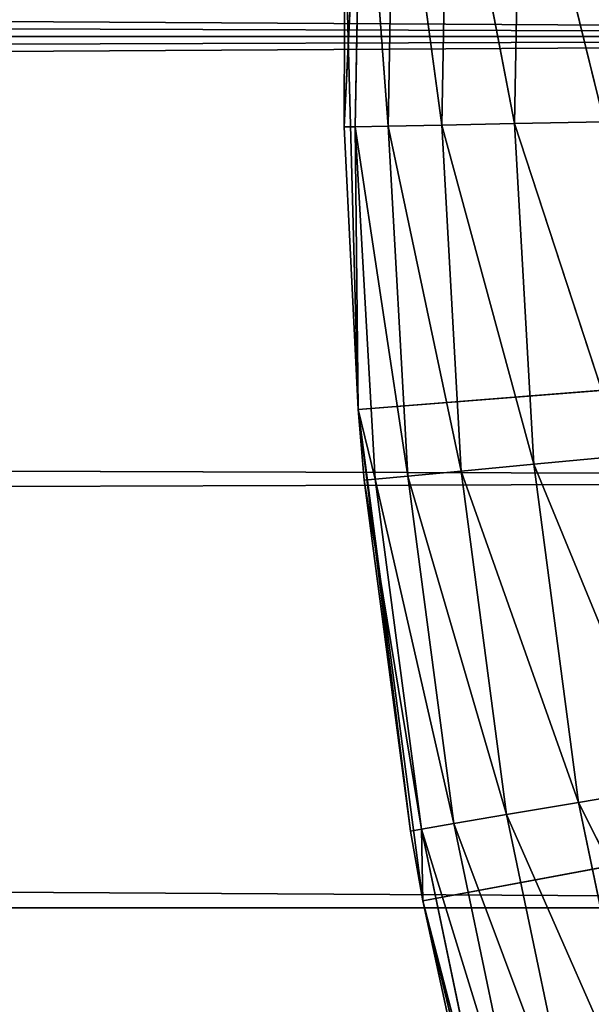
# Model space of a CAD drawing. Extents: x 0.1 to 25.1, y 0 to 8.
# Tile 486 of 582: x 22.4358 to 22.5143, y 2.0427 to 2.178. Entities that reach past the tile are written whole.
import ezdxf

# ---------------------------------------------------------------- set-up
doc = ezdxf.new("R2010")
doc.units = 0
doc.header["$LTSCALE"] = 2.54
doc.layers.get('0').update_dxf_attribs({"color": 13, "linetype": 'CONTINUOUS'})

# ---------------------------------------------------------------- blocks, each defined once
blk = doc.blocks.new('P__KA__AZIENKOWA_DOCIA_25C')
at = {"color": 0}
for p, q in [((2.45916, 2.29536, 29.5), (22.78026, 2.17566, 29.5)), ((2.45916, 2.29536, 29.5), (22.78026, 2.17566, 29.5)), ((2.47495, 2.23643, 29.5), (22.78026, 2.17566, 29.5)), ((2.47495, 2.23643, 29.5), (22.78026, 2.17566, 29.5)), ((22.48038, 2.16324, 28.95), (22.48279, 2.21176, 28.93264)), ((22.48038, 2.16324, 28.95), (22.48279, 2.21176, 28.93264)), ((22.4819, 2.16327, 28.93264), (22.48279, 2.21176, 28.93264)), ((22.4819, 2.16327, 28.93264), (22.48279, 2.21176, 28.93264)), ((22.48641, 2.16336, 28.9158), (22.48279, 2.21176, 28.93264)), ((22.48641, 2.16336, 28.9158), (22.48279, 2.21176, 28.93264)), ((22.48641, 2.16336, 28.9158), (22.48729, 2.21151, 28.9158)), ((22.48641, 2.16336, 28.9158), (22.48729, 2.21151, 28.9158)), ((22.49378, 2.1635, 28.9), (22.48729, 2.21151, 28.9158)), ((22.49378, 2.1635, 28.9), (22.48729, 2.21151, 28.9158)), ((22.49378, 2.1635, 28.9), (22.49465, 2.2111, 28.9)), ((22.49378, 2.1635, 28.9), (22.49465, 2.2111, 28.9)), ((22.50378, 2.16369, 28.88572), (22.49465, 2.2111, 28.9)), ((22.50378, 2.16369, 28.88572), (22.49465, 2.2111, 28.9)), ((22.50378, 2.16369, 28.88572), (22.50463, 2.21054, 28.88572)), ((22.50378, 2.16369, 28.88572), (22.50463, 2.21054, 28.88572)), ((22.5161, 2.16393, 28.87339), (22.50463, 2.21054, 28.88572)), ((22.5161, 2.16393, 28.87339), (22.50463, 2.21054, 28.88572)), ((22.48048, 2.19241, 29.35), (22.48038, 2.16324, 28.95)), ((22.48048, 2.19241, 29.35), (22.48038, 2.16324, 28.95)), ((22.48048, 2.19241, 28.95), (22.48038, 2.16324, 28.95)), ((22.48048, 2.19241, 28.95), (22.48038, 2.16324, 28.95)), ((22.48229, 2.1244, 29.35), (22.48048, 2.19241, 29.35)), ((22.48229, 2.1244, 29.35), (22.48048, 2.19241, 29.35)), ((22.78026, 2.17566, 29.35), (2.45916, 2.05595, 29.35)), ((22.78026, 2.17566, 29.35), (2.45916, 2.05595, 29.35)), ((22.78026, 2.17566, 29.35), (2.47495, 2.11488, 29.35)), ((22.78026, 2.17566, 29.35), (2.47495, 2.11488, 29.35)), ((22.80137, 2.05595, 29.5), (2.48026, 2.17566, 29.5)), ((22.80137, 2.05595, 29.5), (2.48026, 2.17566, 29.5)), ((22.78558, 2.11488, 29.5), (2.48026, 2.17566, 29.5)), ((22.78558, 2.11488, 29.5), (2.48026, 2.17566, 29.5)), ((22.78026, 2.17566, 29.5), (2.48026, 2.17566, 29.5)), ((22.78026, 2.17566, 29.5), (2.48026, 2.17566, 29.5)), ((22.78026, 2.17566, 29.35), (2.48026, 2.17566, 29.35)), ((22.78026, 2.17566, 29.35), (2.48026, 2.17566, 29.35)), ((22.48229, 2.1244, 29.35), (23.13026, 2.17566, 29.35)), ((22.48229, 2.1244, 29.35), (23.13026, 2.17566, 29.35)), ((23.13026, 2.17566, 29.35), (22.4912, 2.05695, 29.35)), ((23.13026, 2.17566, 29.35), (22.4912, 2.05695, 29.35)), ((22.48038, 2.16324, 28.95), (22.4819, 2.16327, 28.93264)), ((22.48038, 2.16324, 28.95), (22.4819, 2.16327, 28.93264)), ((22.48229, 2.1244, 29.35), (22.48038, 2.16324, 28.95)), ((22.48038, 2.16324, 28.95), (22.48229, 2.1244, 28.95)), ((22.48229, 2.1244, 29.35), (22.48038, 2.16324, 28.95)), ((22.48038, 2.16324, 28.95), (22.48229, 2.1244, 28.95)), ((22.48641, 2.16336, 28.9158), (22.4819, 2.16327, 28.93264)), ((22.48641, 2.16336, 28.9158), (22.4819, 2.16327, 28.93264)), ((22.4819, 2.16327, 28.93264), (22.48229, 2.1244, 28.95)), ((22.4819, 2.16327, 28.93264), (22.48229, 2.1244, 28.95)), ((22.4819, 2.16327, 28.93264), (22.48464, 2.11486, 28.93264)), ((22.4819, 2.16327, 28.93264), (22.48464, 2.11486, 28.93264)), ((22.4819, 2.16327, 28.93264), (22.48913, 2.11528, 28.9158)), ((22.4819, 2.16327, 28.93264), (22.48913, 2.11528, 28.9158)), ((22.49378, 2.1635, 28.9), (22.48641, 2.16336, 28.9158)), ((22.49378, 2.1635, 28.9), (22.48641, 2.16336, 28.9158)), ((22.48641, 2.16336, 28.9158), (22.48913, 2.11528, 28.9158)), ((22.48641, 2.16336, 28.9158), (22.48913, 2.11528, 28.9158)), ((22.48641, 2.16336, 28.9158), (22.49647, 2.11597, 28.9)), ((22.48641, 2.16336, 28.9158), (22.49647, 2.11597, 28.9)), ((22.50378, 2.16369, 28.88572), (22.49378, 2.1635, 28.9)), ((22.50378, 2.16369, 28.88572), (22.49378, 2.1635, 28.9)), ((22.49378, 2.1635, 28.9), (22.49647, 2.11597, 28.9)), ((22.49378, 2.1635, 28.9), (22.49647, 2.11597, 28.9)), ((22.49378, 2.1635, 28.9), (22.50642, 2.11691, 28.88572)), ((22.49378, 2.1635, 28.9), (22.50642, 2.11691, 28.88572)), ((22.5161, 2.16393, 28.87339), (22.50378, 2.16369, 28.88572)), ((22.5161, 2.16393, 28.87339), (22.50378, 2.16369, 28.88572)), ((22.50378, 2.16369, 28.88572), (22.50642, 2.11691, 28.88572)), ((22.50378, 2.16369, 28.88572), (22.50642, 2.11691, 28.88572)), ((22.50378, 2.16369, 28.88572), (22.51869, 2.11806, 28.87339)), ((22.50378, 2.16369, 28.88572), (22.51869, 2.11806, 28.87339)), ((22.48229, 2.1244, 28.95), (22.48313, 2.11471, 28.95)), ((22.48313, 2.11471, 28.95), (22.48229, 2.1244, 29.35)), ((22.48229, 2.1244, 29.35), (22.48229, 2.1244, 28.95)), ((22.48313, 2.11471, 28.95), (22.48229, 2.1244, 29.35)), ((22.48949, 2.06652, 28.95), (22.48229, 2.1244, 29.35)), ((22.48949, 2.06652, 28.95), (22.48229, 2.1244, 29.35)), ((22.4912, 2.05695, 29.35), (22.48229, 2.1244, 29.35)), ((22.48229, 2.1244, 29.35), (22.48229, 2.1244, 28.95)), ((22.4912, 2.05695, 29.35), (22.48229, 2.1244, 29.35)), ((22.48229, 2.1244, 28.95), (22.48313, 2.11471, 28.95)), ((22.48229, 2.1244, 28.95), (22.48464, 2.11486, 28.93264)), ((22.48229, 2.1244, 28.95), (22.48464, 2.11486, 28.93264)), ((22.51869, 2.11806, 28.87339), (22.50642, 2.11691, 28.88572)), ((22.51869, 2.11806, 28.87339), (22.50642, 2.11691, 28.88572)), ((22.50642, 2.11691, 28.88572), (22.49647, 2.11597, 28.9)), ((22.50642, 2.11691, 28.88572), (22.49647, 2.11597, 28.9)), ((22.52471, 2.07252, 28.87339), (22.50642, 2.11691, 28.88572)), ((22.52471, 2.07252, 28.87339), (22.50642, 2.11691, 28.88572)), ((22.51255, 2.07045, 28.88572), (22.50642, 2.11691, 28.88572)), ((22.51255, 2.07045, 28.88572), (22.50642, 2.11691, 28.88572)), ((22.49647, 2.11597, 28.9), (22.48913, 2.11528, 28.9158)), ((22.49647, 2.11597, 28.9), (22.48913, 2.11528, 28.9158)), ((22.51255, 2.07045, 28.88572), (22.49647, 2.11597, 28.9)), ((22.51255, 2.07045, 28.88572), (22.49647, 2.11597, 28.9)), ((22.5027, 2.06877, 28.9), (22.49647, 2.11597, 28.9)), ((22.5027, 2.06877, 28.9), (22.49647, 2.11597, 28.9)), ((22.78558, 2.11488, 29.35), (2.45916, 2.05595, 29.35)), ((22.78558, 2.11488, 29.35), (2.45916, 2.05595, 29.35)), ((22.48464, 2.11486, 28.93264), (22.48313, 2.11471, 28.95)), ((22.48464, 2.11486, 28.93264), (22.48313, 2.11471, 28.95)), ((22.48313, 2.11471, 28.95), (22.48949, 2.06652, 28.95)), ((22.49099, 2.06678, 28.93264), (22.48313, 2.11471, 28.95)), ((22.49099, 2.06678, 28.93264), (22.48313, 2.11471, 28.95)), ((22.48313, 2.11471, 28.95), (22.48949, 2.06652, 28.95)), ((22.48913, 2.11528, 28.9158), (22.48464, 2.11486, 28.93264)), ((22.48913, 2.11528, 28.9158), (22.48464, 2.11486, 28.93264)), ((22.49544, 2.06754, 28.9158), (22.48464, 2.11486, 28.93264)), ((22.49544, 2.06754, 28.9158), (22.48464, 2.11486, 28.93264)), ((22.49099, 2.06678, 28.93264), (22.48464, 2.11486, 28.93264)), ((22.49099, 2.06678, 28.93264), (22.48464, 2.11486, 28.93264)), ((22.5027, 2.06877, 28.9), (22.48913, 2.11528, 28.9158)), ((22.5027, 2.06877, 28.9), (22.48913, 2.11528, 28.9158)), ((22.49544, 2.06754, 28.9158), (22.48913, 2.11528, 28.9158)), ((22.49544, 2.06754, 28.9158), (22.48913, 2.11528, 28.9158)), ((22.52471, 2.07252, 28.87339), (22.51255, 2.07045, 28.88572)), ((22.52471, 2.07252, 28.87339), (22.51255, 2.07045, 28.88572)), ((22.51255, 2.07045, 28.88572), (22.5027, 2.06877, 28.9)), ((22.51255, 2.07045, 28.88572), (22.5027, 2.06877, 28.9)), ((22.51255, 2.07045, 28.88572), (22.52214, 2.02458, 28.88572)), ((22.51255, 2.07045, 28.88572), (22.52214, 2.02458, 28.88572)), ((22.51255, 2.07045, 28.88572), (22.53411, 2.02756, 28.87339)), ((22.51255, 2.07045, 28.88572), (22.53411, 2.02756, 28.87339)), ((22.5027, 2.06877, 28.9), (22.49544, 2.06754, 28.9158)), ((22.5027, 2.06877, 28.9), (22.49544, 2.06754, 28.9158)), ((22.5027, 2.06877, 28.9), (22.51244, 2.02217, 28.9)), ((22.5027, 2.06877, 28.9), (22.51244, 2.02217, 28.9)), ((22.5027, 2.06877, 28.9), (22.52214, 2.02458, 28.88572)), ((22.5027, 2.06877, 28.9), (22.52214, 2.02458, 28.88572)), ((22.48949, 2.06652, 28.95), (22.49099, 2.06678, 28.93264)), ((22.48949, 2.06652, 28.95), (22.49099, 2.06678, 28.93264)), ((22.49544, 2.06754, 28.9158), (22.49099, 2.06678, 28.93264)), ((22.49544, 2.06754, 28.9158), (22.49099, 2.06678, 28.93264)), ((22.49099, 2.06678, 28.93264), (22.4912, 2.05695, 28.95)), ((22.49099, 2.06678, 28.93264), (22.4912, 2.05695, 28.95)), ((22.49099, 2.06678, 28.93264), (22.50091, 2.01931, 28.93264)), ((22.49099, 2.06678, 28.93264), (22.50091, 2.01931, 28.93264)), ((22.49099, 2.06678, 28.93264), (22.50529, 2.0204, 28.9158)), ((22.49099, 2.06678, 28.93264), (22.50529, 2.0204, 28.9158)), ((22.49544, 2.06754, 28.9158), (22.50529, 2.0204, 28.9158)), ((22.49544, 2.06754, 28.9158), (22.50529, 2.0204, 28.9158)), ((22.49544, 2.06754, 28.9158), (22.51244, 2.02217, 28.9)), ((22.49544, 2.06754, 28.9158), (22.51244, 2.02217, 28.9)), ((22.48949, 2.06652, 28.95), (22.4912, 2.05695, 29.35)), ((22.48949, 2.06652, 28.95), (22.4912, 2.05695, 29.35)), ((22.48949, 2.06652, 28.95), (22.4912, 2.05695, 28.95)), ((22.48949, 2.06652, 28.95), (22.4912, 2.05695, 28.95)), ((22.80137, 2.05595, 29.35), (2.45916, 2.05595, 29.35)), ((22.80137, 2.05595, 29.35), (2.45916, 2.05595, 29.35)), ((22.4912, 2.05695, 29.35), (22.49944, 2.01894, 28.95)), ((22.5071, 1.9908, 29.35), (22.4912, 2.05695, 29.35)), ((22.4912, 2.05695, 28.95), (22.4912, 2.05695, 29.35)), ((22.4912, 2.05695, 28.95), (22.4912, 2.05695, 29.35)), ((22.4912, 2.05695, 28.95), (22.49944, 2.01894, 28.95)), ((22.4912, 2.05695, 29.35), (22.49944, 2.01894, 28.95)), ((22.5071, 1.9908, 29.35), (22.4912, 2.05695, 29.35)), ((22.4912, 2.05695, 28.95), (22.49944, 2.01894, 28.95)), ((22.4912, 2.05695, 28.95), (22.50091, 2.01931, 28.93264)), ((22.4912, 2.05695, 28.95), (22.50091, 2.01931, 28.93264))]:
    blk.add_line(p, q, dxfattribs=at)
mesh = blk.add_polyface(dxfattribs=at)
corners = [(25.13026, 0.32566, 20.5), (0.13026, 0.32566, 20.5), (0.63026, 8.02566, 20.5)]
mesh.append_faces([[corners[k] for k in face] for face in [(0, 1, 2)]], dxfattribs={"color": 0})
mesh = blk.add_polyface(dxfattribs=at)
corners = [(24.63026, 8.02566, 20.65), (0.63026, 8.02566, 20.65), (0.13026, 0.32566, 20.65)]
mesh.append_faces([[corners[k] for k in face] for face in [(0, 1, 2)]], dxfattribs={"color": 0})
mesh = blk.add_polyface(dxfattribs=at)
corners = [(25.13026, 0.32566, 20.65), (24.63026, 8.02566, 20.65), (0.13026, 0.32566, 20.65)]
mesh.append_faces([[corners[k] for k in face] for face in [(0, 1, 2)]], dxfattribs={"color": 0})
mesh = blk.add_polyface(dxfattribs=at)
corners = [(25.13026, 0.32566, 20.5), (0.63026, 8.02566, 20.5), (24.63026, 8.02566, 20.5)]
mesh.append_faces([[corners[k] for k in face] for face in [(0, 1, 2)]], dxfattribs={"color": 0})
mesh = blk.add_polyface(dxfattribs=at)
corners = [(23.13026, 2.17566, 29.35), (22.51746, 2.39239, 29.35), (22.49816, 2.32715, 29.35)]
mesh.append_faces([[corners[k] for k in face] for face in [(0, 1, 2)]], dxfattribs={"color": 0})
mesh = blk.add_polyface(dxfattribs=at)
corners = [(23.13026, 2.17566, 29.35), (22.49816, 2.32715, 29.35), (22.48579, 2.26024, 29.35)]
mesh.append_faces([[corners[k] for k in face] for face in [(0, 1, 2)]], dxfattribs={"color": 0})
mesh = blk.add_polyface(dxfattribs=at)
corners = [(22.78558, 2.23643, 29.5), (2.45916, 2.29536, 29.5), (22.78026, 2.17566, 29.5)]
mesh.append_faces([[corners[k] for k in face] for face in [(0, 1, 2)]], dxfattribs={"color": 0})
mesh = blk.add_polyface(dxfattribs=at)
corners = [(22.78026, 2.17566, 29.5), (2.45916, 2.29536, 29.5), (2.47495, 2.23643, 29.5)]
mesh.append_faces([[corners[k] for k in face] for face in [(0, 1, 2)]], dxfattribs={"color": 0})
mesh = blk.add_polyface(dxfattribs=at)
corners = [(22.80137, 2.29536, 29.35), (2.48026, 2.17566, 29.35), (2.47495, 2.23643, 29.35)]
mesh.append_faces([[corners[k] for k in face] for face in [(0, 1, 2)]], dxfattribs={"color": 0})
mesh = blk.add_polyface(dxfattribs=at)
corners = [(22.80137, 2.29536, 29.35), (22.78558, 2.23643, 29.35), (2.48026, 2.17566, 29.35)]
mesh.append_faces([[corners[k] for k in face] for face in [(0, 1, 2)]], dxfattribs={"color": 0})
mesh = blk.add_polyface(dxfattribs=at)
corners = [(23.13026, 2.17566, 29.35), (22.48579, 2.26024, 29.35), (22.48048, 2.19241, 29.35)]
mesh.append_faces([[corners[k] for k in face] for face in [(0, 1, 2)]], dxfattribs={"color": 0})
mesh = blk.add_polyface(dxfattribs=at)
corners = [(22.78026, 2.17566, 29.5), (2.47495, 2.23643, 29.5), (2.48026, 2.17566, 29.5)]
mesh.append_faces([[corners[k] for k in face] for face in [(0, 1, 2)]], dxfattribs={"color": 0})
mesh = blk.add_polyface(dxfattribs=at)
corners = [(22.78558, 2.23643, 29.35), (22.78026, 2.17566, 29.35), (2.48026, 2.17566, 29.35)]
mesh.append_faces([[corners[k] for k in face] for face in [(0, 1, 2)]], dxfattribs={"color": 0})
mesh = blk.add_polyface(dxfattribs=at)
corners = [(22.48279, 2.21176, 28.93264), (22.4819, 2.16327, 28.93264), (22.48038, 2.16324, 28.95)]
mesh.append_faces([[corners[k] for k in face] for face in [(0, 1, 2)]], dxfattribs={"color": 0})
mesh = blk.add_polyface(dxfattribs=at)
corners = [(22.48279, 2.21176, 28.93264), (22.48038, 2.16324, 28.95), (22.48048, 2.19241, 28.95)]
mesh.append_faces([[corners[k] for k in face] for face in [(0, 1, 2)]], dxfattribs={"color": 0})
mesh = blk.add_polyface(dxfattribs=at)
corners = [(22.48279, 2.21176, 28.93264), (22.48641, 2.16336, 28.9158), (22.4819, 2.16327, 28.93264)]
mesh.append_faces([[corners[k] for k in face] for face in [(0, 1, 2)]], dxfattribs={"color": 0})
mesh = blk.add_polyface(dxfattribs=at)
corners = [(22.48279, 2.21176, 28.93264), (22.48729, 2.21151, 28.9158), (22.48641, 2.16336, 28.9158)]
mesh.append_faces([[corners[k] for k in face] for face in [(0, 1, 2)]], dxfattribs={"color": 0})
mesh = blk.add_polyface(dxfattribs=at)
corners = [(22.48729, 2.21151, 28.9158), (22.49378, 2.1635, 28.9), (22.48641, 2.16336, 28.9158)]
mesh.append_faces([[corners[k] for k in face] for face in [(0, 1, 2)]], dxfattribs={"color": 0})
mesh = blk.add_polyface(dxfattribs=at)
corners = [(22.48729, 2.21151, 28.9158), (22.49465, 2.2111, 28.9), (22.49378, 2.1635, 28.9)]
mesh.append_faces([[corners[k] for k in face] for face in [(0, 1, 2)]], dxfattribs={"color": 0})
mesh = blk.add_polyface(dxfattribs=at)
corners = [(22.49465, 2.2111, 28.9), (22.50378, 2.16369, 28.88572), (22.49378, 2.1635, 28.9)]
mesh.append_faces([[corners[k] for k in face] for face in [(0, 1, 2)]], dxfattribs={"color": 0})
mesh = blk.add_polyface(dxfattribs=at)
corners = [(22.49465, 2.2111, 28.9), (22.50463, 2.21054, 28.88572), (22.50378, 2.16369, 28.88572)]
mesh.append_faces([[corners[k] for k in face] for face in [(0, 1, 2)]], dxfattribs={"color": 0})
mesh = blk.add_polyface(dxfattribs=at)
corners = [(22.50463, 2.21054, 28.88572), (22.5161, 2.16393, 28.87339), (22.50378, 2.16369, 28.88572)]
mesh.append_faces([[corners[k] for k in face] for face in [(0, 1, 2)]], dxfattribs={"color": 0})
mesh = blk.add_polyface(dxfattribs=at)
corners = [(22.50463, 2.21054, 28.88572), (22.51694, 2.20986, 28.87339), (22.5161, 2.16393, 28.87339)]
mesh.append_faces([[corners[k] for k in face] for face in [(0, 1, 2)]], dxfattribs={"color": 0})
mesh = blk.add_polyface(dxfattribs=at)
corners = [(22.48048, 2.19241, 29.35), (22.48038, 2.16324, 28.95), (22.48229, 2.1244, 29.35)]
mesh.append_faces([[corners[k] for k in face] for face in [(0, 1, 2)]], dxfattribs={"color": 0})
mesh = blk.add_polyface(dxfattribs=at)
corners = [(22.48048, 2.19241, 28.95), (22.48038, 2.16324, 28.95), (22.48048, 2.19241, 29.35)]
mesh.append_faces([[corners[k] for k in face] for face in [(0, 1, 2)]], dxfattribs={"color": 0})
mesh = blk.add_polyface(dxfattribs=at)
corners = [(23.13026, 2.17566, 29.35), (22.48048, 2.19241, 29.35), (22.48229, 2.1244, 29.35)]
mesh.append_faces([[corners[k] for k in face] for face in [(0, 1, 2)]], dxfattribs={"color": 0})
mesh = blk.add_polyface(dxfattribs=at)
corners = [(22.78026, 2.17566, 29.35), (2.45916, 2.05595, 29.35), (2.47495, 2.11488, 29.35)]
mesh.append_faces([[corners[k] for k in face] for face in [(0, 1, 2)]], dxfattribs={"color": 0})
mesh = blk.add_polyface(dxfattribs=at)
corners = [(22.78558, 2.11488, 29.35), (2.45916, 2.05595, 29.35), (22.78026, 2.17566, 29.35)]
mesh.append_faces([[corners[k] for k in face] for face in [(0, 1, 2)]], dxfattribs={"color": 0})
mesh = blk.add_polyface(dxfattribs=at)
corners = [(23.13026, 1.82566, 29.5), (2.48026, 2.17566, 29.5), (2.47495, 2.11488, 29.5)]
mesh.append_faces([[corners[k] for k in face] for face in [(0, 1, 2)]], dxfattribs={"color": 0})
mesh = blk.add_polyface(dxfattribs=at)
corners = [(22.78026, 2.17566, 29.35), (2.47495, 2.11488, 29.35), (2.48026, 2.17566, 29.35)]
mesh.append_faces([[corners[k] for k in face] for face in [(0, 1, 2)]], dxfattribs={"color": 0})
mesh = blk.add_polyface(dxfattribs=at)
corners = [(22.86215, 1.95068, 29.5), (22.82716, 2.00066, 29.5), (2.48026, 2.17566, 29.5)]
mesh.append_faces([[corners[k] for k in face] for face in [(0, 1, 2)]], dxfattribs={"color": 0})
mesh = blk.add_polyface(dxfattribs=at)
corners = [(22.82716, 2.00066, 29.5), (22.80137, 2.05595, 29.5), (2.48026, 2.17566, 29.5)]
mesh.append_faces([[corners[k] for k in face] for face in [(0, 1, 2)]], dxfattribs={"color": 0})
mesh = blk.add_polyface(dxfattribs=at)
corners = [(22.80137, 2.05595, 29.5), (22.78558, 2.11488, 29.5), (2.48026, 2.17566, 29.5)]
mesh.append_faces([[corners[k] for k in face] for face in [(0, 1, 2)]], dxfattribs={"color": 0})
mesh = blk.add_polyface(dxfattribs=at)
corners = [(22.78558, 2.11488, 29.5), (22.78026, 2.17566, 29.5), (2.48026, 2.17566, 29.5)]
mesh.append_faces([[corners[k] for k in face] for face in [(0, 1, 2)]], dxfattribs={"color": 0})
mesh = blk.add_polyface(dxfattribs=at)
corners = [(23.01056, 1.84676, 29.5), (22.95526, 1.87255, 29.5), (2.48026, 2.17566, 29.5)]
mesh.append_faces([[corners[k] for k in face] for face in [(0, 1, 2)]], dxfattribs={"color": 0})
mesh = blk.add_polyface(dxfattribs=at)
corners = [(22.95526, 1.87255, 29.5), (22.90529, 1.90754, 29.5), (2.48026, 2.17566, 29.5)]
mesh.append_faces([[corners[k] for k in face] for face in [(0, 1, 2)]], dxfattribs={"color": 0})
mesh = blk.add_polyface(dxfattribs=at)
corners = [(22.90529, 1.90754, 29.5), (22.86215, 1.95068, 29.5), (2.48026, 2.17566, 29.5)]
mesh.append_faces([[corners[k] for k in face] for face in [(0, 1, 2)]], dxfattribs={"color": 0})
mesh = blk.add_polyface(dxfattribs=at)
corners = [(23.13026, 1.82566, 29.5), (23.06949, 1.83097, 29.5), (2.48026, 2.17566, 29.5)]
mesh.append_faces([[corners[k] for k in face] for face in [(0, 1, 2)]], dxfattribs={"color": 0})
mesh = blk.add_polyface(dxfattribs=at)
corners = [(23.06949, 1.83097, 29.5), (23.01056, 1.84676, 29.5), (2.48026, 2.17566, 29.5)]
mesh.append_faces([[corners[k] for k in face] for face in [(0, 1, 2)]], dxfattribs={"color": 0})
mesh = blk.add_polyface(dxfattribs=at)
corners = [(23.13026, 2.17566, 29.35), (22.48229, 2.1244, 29.35), (22.4912, 2.05695, 29.35)]
mesh.append_faces([[corners[k] for k in face] for face in [(0, 1, 2)]], dxfattribs={"color": 0})
mesh = blk.add_polyface(dxfattribs=at)
corners = [(23.13026, 2.17566, 29.35), (22.4912, 2.05695, 29.35), (22.5071, 1.9908, 29.35)]
mesh.append_faces([[corners[k] for k in face] for face in [(0, 1, 2)]], dxfattribs={"color": 0})
mesh = blk.add_polyface(dxfattribs=at)
corners = [(23.13026, 2.17566, 29.35), (22.5071, 1.9908, 29.35), (22.52984, 1.92667, 29.35)]
mesh.append_faces([[corners[k] for k in face] for face in [(0, 1, 2)]], dxfattribs={"color": 0})
mesh = blk.add_polyface(dxfattribs=at)
corners = [(22.4819, 2.16327, 28.93264), (22.48229, 2.1244, 28.95), (22.48038, 2.16324, 28.95)]
mesh.append_faces([[corners[k] for k in face] for face in [(0, 1, 2)]], dxfattribs={"color": 0})
mesh = blk.add_polyface(dxfattribs=at)
corners = [(22.48038, 2.16324, 28.95), (22.48229, 2.1244, 28.95), (22.48229, 2.1244, 29.35)]
mesh.append_faces([[corners[k] for k in face] for face in [(0, 1, 2)]], dxfattribs={"color": 0})
mesh = blk.add_polyface(dxfattribs=at)
corners = [(22.48641, 2.16336, 28.9158), (22.48913, 2.11528, 28.9158), (22.4819, 2.16327, 28.93264)]
mesh.append_faces([[corners[k] for k in face] for face in [(0, 1, 2)]], dxfattribs={"color": 0})
mesh = blk.add_polyface(dxfattribs=at)
corners = [(22.4819, 2.16327, 28.93264), (22.48464, 2.11486, 28.93264), (22.48229, 2.1244, 28.95)]
mesh.append_faces([[corners[k] for k in face] for face in [(0, 1, 2)]], dxfattribs={"color": 0})
mesh = blk.add_polyface(dxfattribs=at)
corners = [(22.4819, 2.16327, 28.93264), (22.48913, 2.11528, 28.9158), (22.48464, 2.11486, 28.93264)]
mesh.append_faces([[corners[k] for k in face] for face in [(0, 1, 2)]], dxfattribs={"color": 0})
mesh = blk.add_polyface(dxfattribs=at)
corners = [(22.49378, 2.1635, 28.9), (22.49647, 2.11597, 28.9), (22.48641, 2.16336, 28.9158)]
mesh.append_faces([[corners[k] for k in face] for face in [(0, 1, 2)]], dxfattribs={"color": 0})
mesh = blk.add_polyface(dxfattribs=at)
corners = [(22.48641, 2.16336, 28.9158), (22.49647, 2.11597, 28.9), (22.48913, 2.11528, 28.9158)]
mesh.append_faces([[corners[k] for k in face] for face in [(0, 1, 2)]], dxfattribs={"color": 0})
mesh = blk.add_polyface(dxfattribs=at)
corners = [(22.50378, 2.16369, 28.88572), (22.50642, 2.11691, 28.88572), (22.49378, 2.1635, 28.9)]
mesh.append_faces([[corners[k] for k in face] for face in [(0, 1, 2)]], dxfattribs={"color": 0})
mesh = blk.add_polyface(dxfattribs=at)
corners = [(22.49378, 2.1635, 28.9), (22.50642, 2.11691, 28.88572), (22.49647, 2.11597, 28.9)]
mesh.append_faces([[corners[k] for k in face] for face in [(0, 1, 2)]], dxfattribs={"color": 0})
mesh = blk.add_polyface(dxfattribs=at)
corners = [(22.51869, 2.11806, 28.87339), (22.50378, 2.16369, 28.88572), (22.5161, 2.16393, 28.87339)]
mesh.append_faces([[corners[k] for k in face] for face in [(0, 1, 2)]], dxfattribs={"color": 0})
mesh = blk.add_polyface(dxfattribs=at)
corners = [(22.51869, 2.11806, 28.87339), (22.50642, 2.11691, 28.88572), (22.50378, 2.16369, 28.88572)]
mesh.append_faces([[corners[k] for k in face] for face in [(0, 1, 2)]], dxfattribs={"color": 0})
mesh = blk.add_polyface(dxfattribs=at)
corners = [(22.48229, 2.1244, 28.95), (22.48313, 2.11471, 28.95), (22.48229, 2.1244, 29.35)]
mesh.append_faces([[corners[k] for k in face] for face in [(0, 1, 2)]], dxfattribs={"color": 0})
mesh = blk.add_polyface(dxfattribs=at)
corners = [(22.48229, 2.1244, 29.35), (22.48313, 2.11471, 28.95), (22.48949, 2.06652, 28.95)]
mesh.append_faces([[corners[k] for k in face] for face in [(0, 1, 2)]], dxfattribs={"color": 0})
mesh = blk.add_polyface(dxfattribs=at)
corners = [(22.48229, 2.1244, 29.35), (22.48949, 2.06652, 28.95), (22.4912, 2.05695, 29.35)]
mesh.append_faces([[corners[k] for k in face] for face in [(0, 1, 2)]], dxfattribs={"color": 0})
mesh = blk.add_polyface(dxfattribs=at)
corners = [(22.48229, 2.1244, 28.95), (22.48464, 2.11486, 28.93264), (22.48313, 2.11471, 28.95)]
mesh.append_faces([[corners[k] for k in face] for face in [(0, 1, 2)]], dxfattribs={"color": 0})
mesh = blk.add_polyface(dxfattribs=at)
corners = [(22.52471, 2.07252, 28.87339), (22.50642, 2.11691, 28.88572), (22.51869, 2.11806, 28.87339)]
mesh.append_faces([[corners[k] for k in face] for face in [(0, 1, 2)]], dxfattribs={"color": 0})
mesh = blk.add_polyface(dxfattribs=at)
corners = [(22.50642, 2.11691, 28.88572), (22.51255, 2.07045, 28.88572), (22.49647, 2.11597, 28.9)]
mesh.append_faces([[corners[k] for k in face] for face in [(0, 1, 2)]], dxfattribs={"color": 0})
mesh = blk.add_polyface(dxfattribs=at)
corners = [(22.52471, 2.07252, 28.87339), (22.51255, 2.07045, 28.88572), (22.50642, 2.11691, 28.88572)]
mesh.append_faces([[corners[k] for k in face] for face in [(0, 1, 2)]], dxfattribs={"color": 0})
mesh = blk.add_polyface(dxfattribs=at)
corners = [(22.49647, 2.11597, 28.9), (22.5027, 2.06877, 28.9), (22.48913, 2.11528, 28.9158)]
mesh.append_faces([[corners[k] for k in face] for face in [(0, 1, 2)]], dxfattribs={"color": 0})
mesh = blk.add_polyface(dxfattribs=at)
corners = [(22.49647, 2.11597, 28.9), (22.51255, 2.07045, 28.88572), (22.5027, 2.06877, 28.9)]
mesh.append_faces([[corners[k] for k in face] for face in [(0, 1, 2)]], dxfattribs={"color": 0})
mesh = blk.add_polyface(dxfattribs=at)
corners = [(25.13026, 0.32566, 29.5), (2.47495, 2.11488, 29.5), (2.45916, 2.05595, 29.5)]
mesh.append_faces([[corners[k] for k in face] for face in [(0, 1, 2)]], dxfattribs={"color": 0})
mesh = blk.add_polyface(dxfattribs=at)
corners = [(22.80137, 2.05595, 29.35), (2.45916, 2.05595, 29.35), (22.78558, 2.11488, 29.35)]
mesh.append_faces([[corners[k] for k in face] for face in [(0, 1, 2)]], dxfattribs={"color": 0})
mesh = blk.add_polyface(dxfattribs=at)
corners = [(25.13026, 0.32566, 29.5), (23.13026, 1.82566, 29.5), (2.47495, 2.11488, 29.5)]
mesh.append_faces([[corners[k] for k in face] for face in [(0, 1, 2)]], dxfattribs={"color": 0})
mesh = blk.add_polyface(dxfattribs=at)
corners = [(22.48464, 2.11486, 28.93264), (22.49099, 2.06678, 28.93264), (22.48313, 2.11471, 28.95)]
mesh.append_faces([[corners[k] for k in face] for face in [(0, 1, 2)]], dxfattribs={"color": 0})
mesh = blk.add_polyface(dxfattribs=at)
corners = [(22.48313, 2.11471, 28.95), (22.49099, 2.06678, 28.93264), (22.48949, 2.06652, 28.95)]
mesh.append_faces([[corners[k] for k in face] for face in [(0, 1, 2)]], dxfattribs={"color": 0})
mesh = blk.add_polyface(dxfattribs=at)
corners = [(22.48913, 2.11528, 28.9158), (22.49544, 2.06754, 28.9158), (22.48464, 2.11486, 28.93264)]
mesh.append_faces([[corners[k] for k in face] for face in [(0, 1, 2)]], dxfattribs={"color": 0})
mesh = blk.add_polyface(dxfattribs=at)
corners = [(22.48464, 2.11486, 28.93264), (22.49544, 2.06754, 28.9158), (22.49099, 2.06678, 28.93264)]
mesh.append_faces([[corners[k] for k in face] for face in [(0, 1, 2)]], dxfattribs={"color": 0})
mesh = blk.add_polyface(dxfattribs=at)
corners = [(22.48913, 2.11528, 28.9158), (22.5027, 2.06877, 28.9), (22.49544, 2.06754, 28.9158)]
mesh.append_faces([[corners[k] for k in face] for face in [(0, 1, 2)]], dxfattribs={"color": 0})
mesh = blk.add_polyface(dxfattribs=at)
corners = [(22.53411, 2.02756, 28.87339), (22.51255, 2.07045, 28.88572), (22.52471, 2.07252, 28.87339)]
mesh.append_faces([[corners[k] for k in face] for face in [(0, 1, 2)]], dxfattribs={"color": 0})
mesh = blk.add_polyface(dxfattribs=at)
corners = [(22.51255, 2.07045, 28.88572), (22.52214, 2.02458, 28.88572), (22.5027, 2.06877, 28.9)]
mesh.append_faces([[corners[k] for k in face] for face in [(0, 1, 2)]], dxfattribs={"color": 0})
mesh = blk.add_polyface(dxfattribs=at)
corners = [(22.53411, 2.02756, 28.87339), (22.52214, 2.02458, 28.88572), (22.51255, 2.07045, 28.88572)]
mesh.append_faces([[corners[k] for k in face] for face in [(0, 1, 2)]], dxfattribs={"color": 0})
mesh = blk.add_polyface(dxfattribs=at)
corners = [(22.5027, 2.06877, 28.9), (22.51244, 2.02217, 28.9), (22.49544, 2.06754, 28.9158)]
mesh.append_faces([[corners[k] for k in face] for face in [(0, 1, 2)]], dxfattribs={"color": 0})
mesh = blk.add_polyface(dxfattribs=at)
corners = [(22.5027, 2.06877, 28.9), (22.52214, 2.02458, 28.88572), (22.51244, 2.02217, 28.9)]
mesh.append_faces([[corners[k] for k in face] for face in [(0, 1, 2)]], dxfattribs={"color": 0})
mesh = blk.add_polyface(dxfattribs=at)
corners = [(22.49099, 2.06678, 28.93264), (22.4912, 2.05695, 28.95), (22.48949, 2.06652, 28.95)]
mesh.append_faces([[corners[k] for k in face] for face in [(0, 1, 2)]], dxfattribs={"color": 0})
mesh = blk.add_polyface(dxfattribs=at)
corners = [(22.49544, 2.06754, 28.9158), (22.50529, 2.0204, 28.9158), (22.49099, 2.06678, 28.93264)]
mesh.append_faces([[corners[k] for k in face] for face in [(0, 1, 2)]], dxfattribs={"color": 0})
mesh = blk.add_polyface(dxfattribs=at)
corners = [(22.49099, 2.06678, 28.93264), (22.50091, 2.01931, 28.93264), (22.4912, 2.05695, 28.95)]
mesh.append_faces([[corners[k] for k in face] for face in [(0, 1, 2)]], dxfattribs={"color": 0})
mesh = blk.add_polyface(dxfattribs=at)
corners = [(22.49099, 2.06678, 28.93264), (22.50529, 2.0204, 28.9158), (22.50091, 2.01931, 28.93264)]
mesh.append_faces([[corners[k] for k in face] for face in [(0, 1, 2)]], dxfattribs={"color": 0})
mesh = blk.add_polyface(dxfattribs=at)
corners = [(22.49544, 2.06754, 28.9158), (22.51244, 2.02217, 28.9), (22.50529, 2.0204, 28.9158)]
mesh.append_faces([[corners[k] for k in face] for face in [(0, 1, 2)]], dxfattribs={"color": 0})
mesh = blk.add_polyface(dxfattribs=at)
corners = [(22.48949, 2.06652, 28.95), (22.4912, 2.05695, 28.95), (22.4912, 2.05695, 29.35)]
mesh.append_faces([[corners[k] for k in face] for face in [(0, 1, 2)]], dxfattribs={"color": 0})
mesh = blk.add_polyface(dxfattribs=at)
corners = [(25.13026, 0.32566, 29.5), (2.45916, 2.05595, 29.5), (2.43337, 2.00066, 29.5)]
mesh.append_faces([[corners[k] for k in face] for face in [(0, 1, 2)]], dxfattribs={"color": 0})
mesh = blk.add_polyface(dxfattribs=at)
corners = [(25.13026, 0.32566, 29.35), (2.43337, 2.00066, 29.35), (2.45916, 2.05595, 29.35)]
mesh.append_faces([[corners[k] for k in face] for face in [(0, 1, 2)]], dxfattribs={"color": 0})
mesh = blk.add_polyface(dxfattribs=at)
corners = [(22.82716, 2.00066, 29.35), (2.45916, 2.05595, 29.35), (22.80137, 2.05595, 29.35)]
mesh.append_faces([[corners[k] for k in face] for face in [(0, 1, 2)]], dxfattribs={"color": 0})
mesh = blk.add_polyface(dxfattribs=at)
corners = [(22.86215, 1.95068, 29.35), (2.45916, 2.05595, 29.35), (22.82716, 2.00066, 29.35)]
mesh.append_faces([[corners[k] for k in face] for face in [(0, 1, 2)]], dxfattribs={"color": 0})
mesh = blk.add_polyface(dxfattribs=at)
corners = [(22.90529, 1.90754, 29.35), (2.45916, 2.05595, 29.35), (22.86215, 1.95068, 29.35)]
mesh.append_faces([[corners[k] for k in face] for face in [(0, 1, 2)]], dxfattribs={"color": 0})
mesh = blk.add_polyface(dxfattribs=at)
corners = [(22.95526, 1.87255, 29.35), (2.45916, 2.05595, 29.35), (22.90529, 1.90754, 29.35)]
mesh.append_faces([[corners[k] for k in face] for face in [(0, 1, 2)]], dxfattribs={"color": 0})
mesh = blk.add_polyface(dxfattribs=at)
corners = [(23.01056, 1.84676, 29.35), (2.45916, 2.05595, 29.35), (22.95526, 1.87255, 29.35)]
mesh.append_faces([[corners[k] for k in face] for face in [(0, 1, 2)]], dxfattribs={"color": 0})
mesh = blk.add_polyface(dxfattribs=at)
corners = [(25.13026, 0.32566, 29.35), (2.45916, 2.05595, 29.35), (23.01056, 1.84676, 29.35)]
mesh.append_faces([[corners[k] for k in face] for face in [(0, 1, 2)]], dxfattribs={"color": 0})
mesh = blk.add_polyface(dxfattribs=at)
corners = [(22.4912, 2.05695, 29.35), (22.49944, 2.01894, 28.95), (22.5071, 1.9908, 29.35)]
mesh.append_faces([[corners[k] for k in face] for face in [(0, 1, 2)]], dxfattribs={"color": 0})
mesh = blk.add_polyface(dxfattribs=at)
corners = [(22.4912, 2.05695, 28.95), (22.49944, 2.01894, 28.95), (22.4912, 2.05695, 29.35)]
mesh.append_faces([[corners[k] for k in face] for face in [(0, 1, 2)]], dxfattribs={"color": 0})
mesh = blk.add_polyface(dxfattribs=at)
corners = [(22.4912, 2.05695, 28.95), (22.50091, 2.01931, 28.93264), (22.49944, 2.01894, 28.95)]
mesh.append_faces([[corners[k] for k in face] for face in [(0, 1, 2)]], dxfattribs={"color": 0})

msp = doc.modelspace()

# ---------------------------------------------------------------- block references
at = {"color": 0}
msp.add_blockref('P__KA__AZIENKOWA_DOCIA_25C', (0, 0), dxfattribs=at)

doc.saveas('drawing.dxf')
